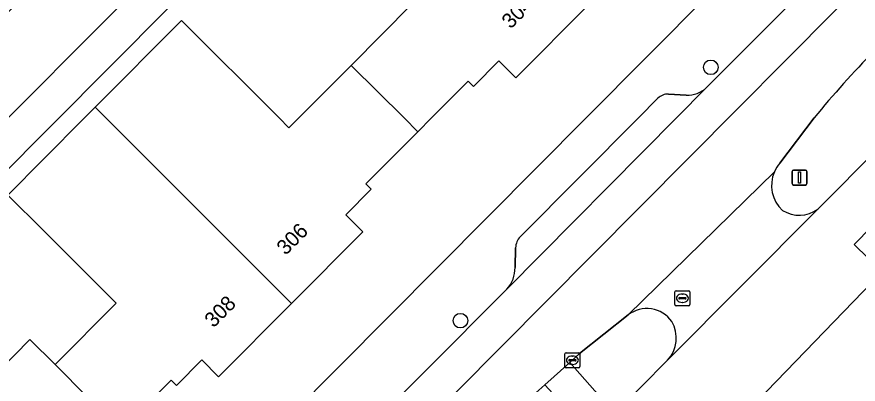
# Model space of a CAD drawing. Extents: x 157767 to 159172, y 387839 to 389425.
# Drawn here: x 158498.2 to 158554.5, y 388732.2 to 388756.8 of the extents above; entities that cross this region are included whole.
import ezdxf

# ---------------------------------------------------------------- set-up
doc = ezdxf.new("R2010")
doc.units = 0
for name, color, linetype in [('IMGEO_Berm_groen', 7, 'Continuous'), ('IMGEO_Boom', 7, 'Continuous'), ('IMGEO_Erf', 7, 'Continuous'), ('IMGEO_Kolk', 7, 'Continuous'), ('IMGEO_Lichtmast', 7, 'Continuous'), ('IMGEO_Pand', 7, 'Continuous'), ('IMGEO_Pand_nummerreeks', 7, 'Continuous'), ('IMGEO_Parkeervlak_open', 7, 'Continuous'), ('IMGEO_Rijbaan_lokaal_gesloten', 7, 'Continuous'), ('IMGEO_Rijbaan_lokaal_open', 7, 'Continuous'), ('IMGEO_Rioolput', 7, 'Continuous'), ('IMGEO_Verkeerseiland_groen', 7, 'Continuous'), ('IMGEO_Voetpad_open', 7, 'Continuous')]:
    doc.layers.add(name, color=color, linetype=linetype)

msp = doc.modelspace()

# ---------------------------------------------------------------- linework, layer by layer
at = {"layer": 'IMGEO_Berm_groen'}
for points in [[(158551.782, 388743.914), (158564.106, 388756.272), (158576.646, 388768.891)], [(158551.55, 388750), (158549.257, 388746.989)]]:
    msp.add_lwpolyline(points, dxfattribs=at)
for centre, radius, start, end in [((158599.724, 388710.844), 62.08, 135.3273, 140.89598), ((158550.985, 388745.482), 2.293, 138.905, 156.2036), ((158550.959, 388745.498), 2.263, 156.3148, 227.7929), ((158550.545, 388745.535), 2.039, 237.1542, 307.343)]:
    msp.add_arc(centre, radius, start, end, dxfattribs=at)
at = {"layer": 'IMGEO_Boom'}
for centre in [(158544.636, 388753.386), (158527.892, 388736.452)]:
    msp.add_circle(centre, 0.489, dxfattribs=at)
at = {"layer": 'IMGEO_Erf'}
for points in [[(158483.957, 388697.358), (158500, 388713.495), (158536.294, 388750), (158564.998, 388778.87), (158550.298, 388793.461)], [(158550.298, 388793.461), (158542.715, 388785.854), (158535.468, 388778.584), (158532.519, 388781.568), (158516.628, 388765.642), (158508.372, 388757.368), (158496.746, 388745.716)], [(158494.967, 388731.011), (158499.104, 388735.189), (158500.787, 388733.523), (158504.871, 388737.623), (158500, 388742.475), (158497.616, 388744.849), (158500, 388747.243), (158502.746, 388750), (158503.462, 388750.719), (158509.232, 388756.511), (158515.769, 388750), (158516.424, 388749.348), (158517.073, 388750), (158520.574, 388753.515), (158524.673, 388757.63)], [(158536.489, 388757.59), (158531.597, 388752.679), (158530.46, 388753.811), (158528.767, 388752.111), (158528.416, 388752.461), (158525.965, 388750), (158525.048, 388749.079), (158521.572, 388745.589), (158521.928, 388745.234), (158520.235, 388743.534), (158521.375, 388742.398), (158516.6, 388737.604), (158511.722, 388732.706), (158510.601, 388733.823), (158508.905, 388732.12), (158508.555, 388732.469), (158505.19, 388729.09)]]:
    msp.add_lwpolyline(points, dxfattribs=at)
at = {"layer": 'IMGEO_Kolk'}
for p, q in [((158534.878, 388733.383), (158534.878, 388734.235)), ((158534.953, 388734.309), (158535.805, 388734.309)), ((158535.879, 388734.235), (158535.879, 388733.383)), ((158535.137, 388733.803), (158535.137, 388733.815)), ((158535.575, 388733.766), (158535.177, 388733.766)), ((158535.18, 388733.852), (158535.578, 388733.852)), ((158535.366, 388734.089), (158535.391, 388734.089)), ((158535.621, 388733.815), (158535.621, 388733.803)), ((158535.805, 388733.309), (158534.953, 388733.309)), ((158535.389, 388733.529), (158535.364, 388733.529))]:
    msp.add_line(p, q, dxfattribs=at)
for points in [[(158534.878, 388733.383), (158534.878, 388734.235)], [(158534.953, 388734.309), (158535.805, 388734.309)], [(158535.879, 388734.235), (158535.879, 388733.383)], [(158535.805, 388733.309), (158534.953, 388733.309)]]:
    msp.add_lwpolyline(points, dxfattribs=at)
for centre, radius, start, end in [((158534.955, 388734.233), 0.0765, 91.552, 178.448), ((158534.955, 388734.233), 0.0765, 91.552, 178.448), ((158535.803, 388734.233), 0.0765, 1.552, 88.448), ((158535.803, 388734.233), 0.0765, 1.552, 88.448), ((158535.177, 388733.812), 0.0403, 85.8775, 175.7526), ((158535.174, 388733.802), 0.0366, 178.938, 274.7102), ((158535.578, 388733.809), 0.043, 264.8664, 352.4533), ((158535.582, 388733.814), 0.0386, 1.7309, 96.639), ((158534.955, 388733.385), 0.0765, 181.552, 268.448), ((158534.955, 388733.385), 0.0765, 181.552, 268.448), ((158535.803, 388733.385), 0.0765, 271.552, 358.448), ((158535.803, 388733.385), 0.0765, 271.552, 358.448)]:
    msp.add_arc(centre, radius, start, end, dxfattribs=at)
for centre, major_axis, ratio, start_param, end_param in [((158535.365, 388733.809), (-0.387, 0.002), 0.722429, 4.712389, 7.853982), ((158535.39, 388733.809), (-0.39, 0.002), 0.717154, 1.570796, 4.712389)]:
    msp.add_ellipse(centre, major_axis=major_axis, ratio=ratio, start_param=start_param, end_param=end_param, dxfattribs=at)
at = {"layer": 'IMGEO_Lichtmast'}
for p, q in [((158550.169, 388746.514), (158550.959, 388746.514)), ((158550.959, 388746.514), (158550.169, 388746.514)), ((158550.069, 388745.614), (158550.069, 388746.414)), ((158550.069, 388746.414), (158550.069, 388745.614)), ((158551.059, 388746.414), (158551.059, 388745.614)), ((158551.059, 388745.614), (158551.059, 388746.414)), ((158550.959, 388745.514), (158550.169, 388745.514)), ((158550.169, 388745.514), (158550.959, 388745.514))]:
    msp.add_line(p, q, dxfattribs=at)
msp.add_lwpolyline([(158550.489, 388746.389), (158550.639, 388746.389), (158550.639, 388745.639), (158550.489, 388745.639), (158550.489, 388746.389)], dxfattribs=at)
for centre, start, end in [((158550.169, 388746.414), 90, 180), ((158550.169, 388746.414), 90, 180), ((158550.959, 388746.414), 0, 90), ((158550.959, 388746.414), 360, 90), ((158550.169, 388745.614), 180, 270), ((158550.169, 388745.614), 180, 270), ((158550.959, 388745.614), 270, 0), ((158550.959, 388745.614), 270, 0)]:
    msp.add_arc(centre, 0.1, start, end, dxfattribs=at)
at = {"layer": 'IMGEO_Pand'}
for points in [[(158536.489, 388757.59), (158523.356, 388770.684), (158517.485, 388764.789), (158524.673, 388757.63), (158520.574, 388753.515), (158524.119, 388750), (158525.048, 388749.079), (158525.965, 388750), (158528.416, 388752.461), (158528.767, 388752.111), (158530.46, 388753.811), (158531.597, 388752.679)], [(158525.048, 388749.079), (158524.119, 388750), (158520.574, 388753.515), (158517.073, 388750), (158516.424, 388749.348), (158515.769, 388750), (158509.232, 388756.511), (158503.462, 388750.719), (158504.182, 388750), (158516.6, 388737.604), (158521.375, 388742.398), (158520.235, 388743.534), (158521.928, 388745.234), (158521.572, 388745.589)], [(158516.6, 388737.604), (158504.182, 388750), (158503.462, 388750.719), (158502.746, 388750), (158500, 388747.243), (158497.616, 388744.849), (158500, 388742.475), (158504.871, 388737.623), (158500.787, 388733.523), (158505.19, 388729.09), (158508.555, 388732.469), (158508.905, 388732.12), (158510.601, 388733.823), (158511.722, 388732.706)], [(158496.71, 388717.621), (158500, 388720.924), (158501.5, 388722.43), (158500.364, 388723.561), (158502.036, 388725.24), (158501.694, 388725.581), (158505.19, 388729.09), (158500.787, 388733.523), (158499.104, 388735.189), (158494.967, 388731.011), (158489.384, 388736.571), (158483.569, 388730.733)]]:
    msp.add_lwpolyline(points, close=True, dxfattribs=at)
at = {"layer": 'IMGEO_Parkeervlak_open'}
for points in [[(158530.995, 388738.556), (158542.333, 388750), (158544.35, 388752.036)], [(158542.993, 388751.518), (158541.814, 388751.589)], [(158541.097, 388751.316), (158539.789, 388750), (158531.891, 388742.056)], [(158531.58, 388741.329), (158531.546, 388740.006)]]:
    msp.add_lwpolyline(points, dxfattribs=at)
for centre, radius, start, end in [((158541.756, 388750.662), 0.929, 86.4485, 135.2404), ((158543.057, 388753.388), 1.871, 268.0512, 313.735), ((158532.653, 388741.3), 1.073, 135.2166, 178.4623), ((158529.468, 388739.966), 2.078, 317.2778, 1.1086)]:
    msp.add_arc(centre, radius, start, end, dxfattribs=at)
at = {"layer": 'IMGEO_Rijbaan_lokaal_gesloten'}
for points in [[(158606.755, 388811.281), (158605.002, 388813.081), (158575.481, 388783.333), (158556.771, 388764.502), (158556.46, 388764.189), (158544.35, 388752.036), (158542.333, 388750), (158530.995, 388738.556), (158514.696, 388722.195), (158514.537, 388722.035), (158500, 388707.39), (158494.927, 388702.278), (158487.218, 388694.378), (158488.902, 388692.726), (158496.706, 388700.559), (158501.89, 388705.761), (158518.632, 388722.627), (158536.648, 388740.777), (158559.421, 388763.72), (158575.267, 388779.508), (158587.717, 388792.072)], [(158518.604, 388705.475), (158532.996, 388719.924), (158538.937, 388725.974), (158540.819, 388724.038), (158541.406, 388724.613), (158541.933, 388725.08), (158556.103, 388739.723), (158554.23, 388741.548), (158557.708, 388745.089), (158565.991, 388753.259), (158603.516, 388791.051), (158612.427, 388800.04), (158610.033, 388802.4), (158597.897, 388790.325), (158589.106, 388781.355), (158576.646, 388768.891), (158564.106, 388756.272), (158551.782, 388743.914), (158541.744, 388733.805), (158538.206, 388730.246), (158536.692, 388728.724), (158502.818, 388694.654), (158505.37, 388692.188)], [(158611.975, 388795.982), (158614.236, 388798.258), (158612.427, 388800.04), (158603.516, 388791.051), (158565.991, 388753.259), (158557.708, 388745.089), (158554.23, 388741.548), (158556.103, 388739.723), (158556.786, 388740.429), (158566.308, 388750), (158569.319, 388753.027), (158572.134, 388755.875)]]:
    msp.add_lwpolyline(points, close=True, dxfattribs=at)
for points in [[(158555.577, 388754.49), (158564.258, 388763.267), (158571.919, 388770.96), (158574.873, 388773.914), (158581.38, 388780.421), (158596.851, 388796.172), (158597.473, 388796.797), (158607.291, 388806.668), (158609.278, 388808.691), (158606.755, 388811.281), (158587.717, 388792.072), (158575.267, 388779.508), (158559.421, 388763.72), (158536.648, 388740.777), (158518.632, 388722.627), (158501.89, 388705.761), (158496.706, 388700.559), (158499.226, 388698.124), (158500, 388698.895), (158519.619, 388718.445)], [(158549.257, 388746.989), (158551.55, 388750)], [(158519.619, 388718.445), (158525.167, 388724.003), (158529.826, 388728.68), (158532.137, 388730.913), (158533.538, 388732.171), (158535.197, 388733.661), (158535.854, 388734.251), (158539.102, 388736.833), (158548.887, 388746.407)], [(158548.887, 388746.407), (158539.102, 388736.833)], [(158541.744, 388733.805), (158551.782, 388743.914)]]:
    msp.add_lwpolyline(points, dxfattribs=at)
for centre, radius, start, end in [((158599.724, 388710.844), 62.08, 135.3273, 140.89598), ((158550.985, 388745.482), 2.293, 138.905, 156.2036), ((158550.959, 388745.498), 2.263, 156.3148, 227.7929), ((158550.545, 388745.535), 2.039, 237.1542, 307.343), ((158540.356, 388735.193), 2.064, 35.7447, 127.3985), ((158540.112, 388735.298), 2.212, 317.5331, 29.8399)]:
    msp.add_arc(centre, radius, start, end, dxfattribs=at)
at = {"layer": 'IMGEO_Rijbaan_lokaal_open'}
for points in [[(158494.346, 388746.701), (158507.094, 388759.514), (158514.317, 388766.772), (158527.302, 388779.822), (158530.808, 388783.352), (158538.055, 388790.629), (158544.033, 388790.659), (158548.53, 388795.195), (158549.493, 388796.166), (158543.056, 388802.7), (158500, 388759.449), (158490.594, 388750)], [(158556.786, 388740.429), (158556.103, 388739.723), (158541.933, 388725.08)]]:
    msp.add_lwpolyline(points, dxfattribs=at)
at = {"layer": 'IMGEO_Rioolput'}
for p, q in [((158542.235, 388737.525), (158542.235, 388738.377)), ((158542.31, 388738.451), (158543.162, 388738.451)), ((158542.723, 388738.231), (158542.748, 388738.231)), ((158543.236, 388738.377), (158543.236, 388737.525)), ((158542.494, 388737.945), (158542.494, 388737.957)), ((158542.932, 388737.908), (158542.534, 388737.908)), ((158542.537, 388737.994), (158542.935, 388737.994)), ((158542.746, 388737.671), (158542.721, 388737.671)), ((158542.978, 388737.957), (158542.978, 388737.945)), ((158543.162, 388737.451), (158542.31, 388737.451))]:
    msp.add_line(p, q, dxfattribs=at)
for points in [[(158542.235, 388737.525), (158542.235, 388738.377)], [(158542.31, 388738.451), (158543.162, 388738.451)], [(158543.236, 388738.377), (158543.236, 388737.525)], [(158543.162, 388737.451), (158542.31, 388737.451)]]:
    msp.add_lwpolyline(points, dxfattribs=at)
for centre, radius, start, end in [((158542.312, 388738.375), 0.0765, 91.552, 178.448), ((158542.312, 388738.375), 0.0765, 91.552, 178.448), ((158543.16, 388738.375), 0.0765, 1.552, 88.448), ((158543.16, 388738.375), 0.0765, 1.552, 88.448), ((158542.312, 388737.527), 0.0765, 181.552, 268.448), ((158542.312, 388737.527), 0.0765, 181.552, 268.448), ((158542.534, 388737.954), 0.0403, 85.8775, 175.7526), ((158542.531, 388737.944), 0.0366, 178.938, 274.7102), ((158542.935, 388737.951), 0.043, 264.8664, 352.4533), ((158542.939, 388737.956), 0.0386, 1.7309, 96.639), ((158543.16, 388737.527), 0.0765, 271.552, 358.448), ((158543.16, 388737.527), 0.0765, 271.552, 358.448)]:
    msp.add_arc(centre, radius, start, end, dxfattribs=at)
for centre, major_axis, ratio, start_param, end_param in [((158542.722, 388737.951), (-0.387, 0.002), 0.722429, 4.712389, 7.853982), ((158542.747, 388737.951), (-0.39, 0.002), 0.717154, 1.570796, 4.712389)]:
    msp.add_ellipse(centre, major_axis=major_axis, ratio=ratio, start_param=start_param, end_param=end_param, dxfattribs=at)
at = {"layer": 'IMGEO_Verkeerseiland_groen'}
msp.add_lwpolyline([(158539.102, 388736.833), (158535.854, 388734.251), (158535.197, 388733.661), (158538.206, 388730.246), (158541.744, 388733.805)], dxfattribs=at)
for centre, radius, start, end in [((158540.356, 388735.193), 2.064, 35.7447, 127.3985), ((158540.112, 388735.298), 2.212, 317.5331, 29.8399)]:
    msp.add_arc(centre, radius, start, end, dxfattribs=at)
at = {"layer": 'IMGEO_Voetpad_open'}
for points in [[(158606.995, 388818.797), (158577.112, 388788.672), (158572.781, 388786.6), (158569.66, 388783.515), (158566.852, 388780.703), (158566.057, 388779.908), (158564.998, 388778.87), (158536.294, 388750), (158500, 388713.495), (158483.957, 388697.358), (158480.338, 388693.245)], [(158496.746, 388745.716), (158508.372, 388757.368), (158516.628, 388765.642), (158532.519, 388781.568), (158535.468, 388778.584), (158542.715, 388785.854), (158550.298, 388793.461), (158548.53, 388795.195), (158544.033, 388790.659), (158538.055, 388790.629), (158530.808, 388783.352), (158532.075, 388782.059), (158528.549, 388778.538), (158527.302, 388779.822), (158514.317, 388766.772), (158515.559, 388765.518), (158508.328, 388758.249), (158507.094, 388759.514), (158494.346, 388746.701)], [(158544.35, 388752.036), (158556.46, 388764.189)], [(158541.814, 388751.589), (158542.993, 388751.518)], [(158531.891, 388742.056), (158539.789, 388750), (158541.097, 388751.316)], [(158531.546, 388740.006), (158531.58, 388741.329)], [(158514.537, 388722.035), (158514.696, 388722.195), (158530.995, 388738.556)]]:
    msp.add_lwpolyline(points, dxfattribs=at)
msp.add_lwpolyline([(158535.197, 388733.661), (158533.538, 388732.171), (158536.692, 388728.724), (158538.206, 388730.246)], close=True, dxfattribs=at)
for centre, radius, start, end in [((158541.756, 388750.662), 0.929, 86.4485, 135.2404), ((158543.057, 388753.388), 1.871, 268.0512, 313.735), ((158532.653, 388741.3), 1.073, 135.2166, 178.4623), ((158529.468, 388739.966), 2.078, 317.2778, 1.1086)]:
    msp.add_arc(centre, radius, start, end, dxfattribs=at)

# ---------------------------------------------------------------- texts
at = {"layer": 'IMGEO_Pand_nummerreeks'}
for s, rotation, p in [('304', 45.1153, (158531.256, 388755.908)), ('306', 45.1155, (158516.203, 388740.776)), ('308', 45.1155, (158511.379, 388735.932))]:
    msp.add_text(s, height=1, rotation=rotation, dxfattribs=at).set_placement(p)

doc.saveas('drawing.dxf')
